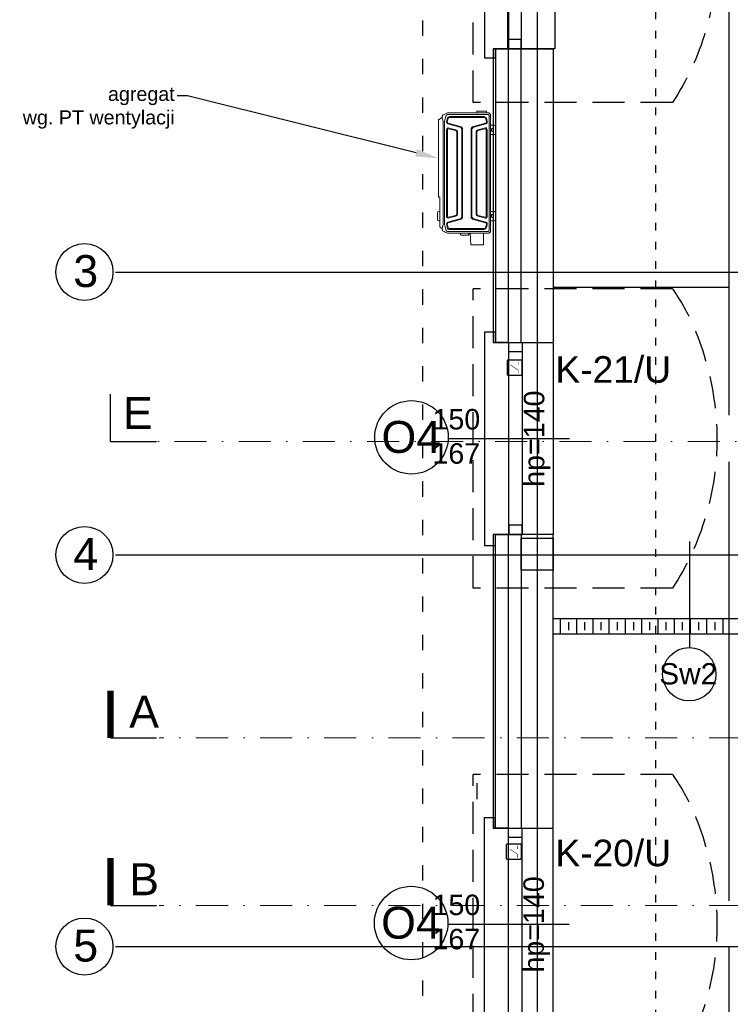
# Model space of a CAD drawing. Header units: millimetres. Extents: x -7023 to 53801, y 9849 to 33561.
# Tile 314 of 537: x 14283 to 14838, y 24006 to 24775. Entities that reach past the tile are written whole.
import ezdxf
from ezdxf.enums import TextEntityAlignment as Align

# ---------------------------------------------------------------- set-up
doc = ezdxf.new("R2010")
doc.units = ezdxf.units.MM
for name, pattern in [('ACAD_ISO03W100', [30, 12, -18]), ('DASHDOT', [1, 0.5, -0.25, 0, -0.25]), ('DASHED2', [0.375, 0.25, -0.125])]:
    doc.linetypes.add(name, pattern=pattern)
doc.layers.get('0').update_dxf_attribs({"lineweight": 9})
doc.layers.add('.IE_podklad', color=252, linetype='Continuous')
doc.layers.add('IE_SSWiN', color=86, linetype='Continuous')
doc.styles.add('Arial', font='arial.ttf', dxfattribs={"height": 125})
doc.styles.add('Opisowy', font='arial.ttf')
doc.styles.get("Standard").update_dxf_attribs({"font": 'arial.ttf'})
doc.linetypes.add('ZIGZAG', pattern='A,0.00254,-5.08,[131,ltypeshp.shx,S=5.08,R=0,X=-5.08,Y=0],-10.16,[131,ltypeshp.shx,S=5.08,R=180,X=5.08,Y=0],-5.08', length=20.32254)

# ---------------------------------------------------------------- blocks, each defined once
blk = doc.blocks.new('AAT_KONTRKTRON')
blk.add_lwpolyline([(1, -8.3), (18.4, -8.3, 0.414214), (19.6, -7.1), (19.6, 10.4, 0.414214), (18.4, 11.6), (1, 11.6, 0.414214), (-0.2, 10.4), (-0.2, -7.1, 0.414214)], format="xyb", close=True)
at = {"const_width": 0.661}
for points in [[(1.8, -3), (6.4, -3), (13, 6.9)], [(13, -3), (17.7, -3)]]:
    blk.add_lwpolyline(points, dxfattribs=at)

msp = doc.modelspace()

# ---------------------------------------------------------------- linework, layer by layer
at = {"layer": '.IE_podklad', "ltscale": 25}
for p, q in [((14687.35, 25399.22), (14687.35, 23307.08)), ((14357.9, 24577.88), (17340.46, 24577.88)), ((14353.97, 24445.55), (14353.97, 24482.6)), ((14357.9, 24356.88), (17656.89, 24356.88)), ((14357.9, 24050.88), (17656.89, 24050.88))]:
    msp.add_line(p, q, dxfattribs=at)
at = {"layer": '.IE_podklad', "linetype": 'ACAD_ISO03W100'}
msp.add_line((14597.85, 23742.38), (14597.85, 25051.38), dxfattribs=at)
at = {"layer": '.IE_podklad', "linetype": 'ACAD_ISO03W100', "ltscale": 0.5}
msp.add_line((14779.72, 25051.38), (14779.72, 23924.32), dxfattribs=at)
at = {"layer": '.IE_podklad', "linetype": 'DASHED2', "ltscale": 100}
for p, q in [((14637.19, 24710.36), (14637.19, 24944.18)), ((14792.92, 24710.36), (14637.19, 24710.36)), ((14637.19, 24330.94), (14637.19, 24564.76)), ((14792.92, 24564.76), (14637.19, 24564.76)), ((14792.92, 24330.94), (14637.19, 24330.94)), ((14637.19, 23951.52), (14637.19, 24185.34)), ((14792.92, 24185.34), (14637.19, 24185.34))]:
    msp.add_line(p, q, dxfattribs=at)
at = {"layer": '.IE_podklad'}
for p, q in [((14837.35, 24466.09), (14837.35, 24809.09)), ((14654.85, 24752.38), (14652.85, 24752.38)), ((14652.85, 24752.38), (14652.85, 24522.88)), ((14674.85, 24752.38), (14654.85, 24752.38)), ((14654.85, 24752.38), (14654.85, 24522.88)), ((14674.85, 24522.88), (14674.85, 24752.38)), ((14674.85, 24752.38), (14699.85, 24752.38)), ((14699.85, 24752.38), (14699.85, 24522.88)), ((14837.35, 24565.88), (14700.35, 24565.88)), ((14652.85, 24522.88), (14654.85, 24522.88)), ((14654.85, 24522.88), (14699.85, 24522.88)), ((14654.85, 24522.88), (14674.85, 24522.88)), ((14699.85, 24522.26), (14699.85, 24372.88)), ((14712.48, 24447.57), (14617.76, 24447.57)), ((14837.35, 24086.67), (14837.35, 24429.67)), ((14654.85, 24372.88), (14652.85, 24372.88)), ((14652.85, 24372.88), (14652.85, 24143.38)), ((14674.85, 24372.88), (14654.59, 24372.88)), ((14654.59, 24372.88), (14654.59, 24143.38)), ((14699.85, 24372.88), (14654.85, 24372.88)), ((14806.54, 24283.92), (14806.54, 24367.46)), ((15035.85, 24306.88), (14699.85, 24306.88)), ((14705.52, 24294.88), (14705.52, 24306.88)), ((14711.87, 24298.05), (14711.87, 24304.4)), ((14718.22, 24294.88), (14718.22, 24306.88)), ((14724.57, 24298.05), (14724.57, 24304.4)), ((14730.92, 24294.88), (14730.92, 24306.88)), ((14737.27, 24298.05), (14737.27, 24304.4)), ((14743.62, 24294.88), (14743.62, 24306.88)), ((14749.97, 24298.05), (14749.97, 24304.4)), ((14756.32, 24294.89), (14756.32, 24306.89)), ((14762.67, 24298.05), (14762.67, 24304.4)), ((14769.02, 24294.89), (14769.02, 24306.89)), ((14775.37, 24298.05), (14775.37, 24304.4)), ((14781.72, 24294.89), (14781.72, 24306.89)), ((14788.07, 24298.05), (14788.07, 24304.4)), ((14794.42, 24294.89), (14794.42, 24306.89)), ((14800.77, 24298.05), (14800.77, 24304.4)), ((14807.12, 24294.89), (14807.12, 24306.89)), ((14813.47, 24298.05), (14813.47, 24304.4)), ((14819.82, 24294.89), (14819.82, 24306.89)), ((14826.17, 24298.05), (14826.17, 24304.4)), ((14832.52, 24294.9), (14832.52, 24306.9)), ((15047.85, 24294.88), (14699.85, 24294.88)), ((14640.35, 24166.04), (14640.35, 24178.54)), ((14652.85, 24143.38), (14654.85, 24143.38)), ((14654.59, 24143.38), (14699.59, 24143.38)), ((14654.59, 24143.38), (14674.85, 24143.38)), ((14699.59, 24142.76), (14699.59, 23993.38)), ((14712.21, 24068.07), (14617.49, 24068.07)), ((14837.35, 23981.88), (14837.35, 24050.25))]:
    msp.add_line(p, q, dxfattribs=at)
at = {"layer": '.IE_podklad', "linetype": 'ZIGZAG'}
for p, q in [((14664.85, 24522.88), (14664.85, 24752.38)), ((14664.85, 24143.38), (14664.85, 24372.88))]:
    msp.add_line(p, q, dxfattribs=at)
at = {"layer": '.IE_podklad', "linetype": 'ByBlock', "lineweight": -2}
msp.add_line((14414.17, 24715.45), (14406.17, 24715.45), dxfattribs=at)
at = {"layer": '.IE_podklad', "linetype": 'Continuous', "lineweight": 0}
for p, q in [((14617.59, 24702.31), (14649.03, 24702.31)), ((14640.07, 24702.31), (14640.08, 24703.61)), ((14610.15, 24636.52), (14610.15, 24696.96)), ((14611.19, 24697.15), (14610.32, 24697.07)), ((14611.2, 24697.53), (14611.19, 24697.15)), ((14613.82, 24695.17), (14613.82, 24695.39)), ((14613.82, 24693.75), (14613.82, 24695.17)), ((14615.54, 24701.48), (14617.14, 24702.22)), ((14616.73, 24700.82), (14617.27, 24701.06)), ((14621.51, 24699.33), (14618.76, 24699.33)), ((14618.76, 24698.68), (14621.51, 24698.68)), ((14645.94, 24699.33), (14621.51, 24699.33)), ((14621.51, 24698.68), (14632.3, 24698.68)), ((14632.3, 24698.68), (14643.19, 24698.68)), ((14643.19, 24698.68), (14645.94, 24698.68)), ((14647.12, 24697.41), (14647.68, 24695.43)), ((14648.25, 24695.6), (14647.62, 24698.06)), ((14649.8, 24702), (14650.59, 24701.2)), ((14650.91, 24700.44), (14650.91, 24609.68)), ((14613.78, 24615.21), (14613.82, 24693.75)), ((14616.53, 24621.15), (14616.53, 24689.39)), ((14617.13, 24689.39), (14617.13, 24621.15)), ((14626.92, 24691.12), (14617.55, 24693.63)), ((14617.7, 24694.21), (14627.07, 24691.7)), ((14623.69, 24688.37), (14617.73, 24689.86)), ((14617.87, 24690.44), (14623.84, 24688.95)), ((14624.43, 24623.12), (14624.43, 24687.42)), ((14625.03, 24687.42), (14625.03, 24623.12)), ((14628.4, 24689.19), (14628.4, 24655.22)), ((14629, 24689.19), (14629, 24655.22)), ((14635.7, 24689.19), (14635.7, 24655.32)), ((14636.3, 24689.19), (14636.3, 24621.36)), ((14637.63, 24691.7), (14646.99, 24694.21)), ((14647.15, 24693.63), (14637.78, 24691.12)), ((14639.66, 24623.12), (14639.66, 24687.42)), ((14640.26, 24687.42), (14640.26, 24623.12)), ((14640.86, 24688.95), (14646.82, 24690.44)), ((14646.97, 24689.86), (14641.01, 24688.37)), ((14647.56, 24621.15), (14647.56, 24689.39)), ((14648.16, 24689.39), (14648.16, 24621.15)), ((14653.85, 24692.56), (14650.94, 24692.56)), ((14651.64, 24689.53), (14651.65, 24688.33)), ((14652.84, 24688.33), (14652.84, 24689.53)), ((14654.85, 24686.26), (14654.85, 24691.56)), ((14650.94, 24685.26), (14653.85, 24685.26)), ((14628.4, 24655.22), (14628.4, 24621.36)), ((14629, 24655.22), (14629, 24621.36)), ((14635.7, 24655.32), (14635.7, 24621.36)), ((14610.32, 24636.38), (14611.16, 24636.31)), ((14611.16, 24636.31), (14611.15, 24613.04)), ((14609.39, 24618.96), (14609.39, 24624.26)), ((14611.15, 24625.26), (14610.39, 24625.26)), ((14610.39, 24617.96), (14611.15, 24617.96)), ((14617.55, 24616.91), (14626.92, 24619.42)), ((14627.07, 24618.85), (14617.7, 24616.34)), ((14617.73, 24620.68), (14623.69, 24622.17)), ((14623.84, 24621.59), (14617.87, 24620.1)), ((14646.99, 24616.34), (14637.63, 24618.85)), ((14637.78, 24619.42), (14647.15, 24616.91)), ((14646.82, 24620.1), (14640.86, 24621.59)), ((14641.01, 24622.17), (14646.97, 24620.68)), ((14653.85, 24625.26), (14650.91, 24625.26)), ((14650.91, 24617.96), (14653.85, 24617.96)), ((14651.64, 24622.23), (14651.65, 24621.03)), ((14652.84, 24621.03), (14652.84, 24622.23)), ((14654.85, 24618.96), (14654.85, 24624.26)), ((14612.97, 24611.88), (14613.78, 24615.21)), ((14613.46, 24610.1), (14613.46, 24610.1)), ((14616.44, 24614.94), (14616.84, 24613.61)), ((14617.41, 24613.8), (14617.02, 24615.11)), ((14618.76, 24611.86), (14632.3, 24611.86)), ((14643.19, 24611.21), (14618.76, 24611.1)), ((14632.3, 24611.86), (14643.19, 24611.86)), ((14643.19, 24611.86), (14645.94, 24611.86)), ((14645.94, 24611.21), (14643.19, 24611.21)), ((14647.18, 24613.47), (14646.93, 24612.6)), ((14647.18, 24613.47), (14647.68, 24615.11)), ((14617.17, 24608.27), (14615.47, 24609.09)), ((14616.73, 24609.72), (14617.27, 24609.48)), ((14649.14, 24608.27), (14617.17, 24608.27)), ((14626.98, 24608.27), (14627.71, 24607)), ((14628.7, 24606.81), (14628.04, 24606.81)), ((14632.75, 24606.81), (14628.7, 24606.81)), ((14633.4, 24606.81), (14632.75, 24606.81)), ((14633.73, 24607), (14634.47, 24608.27)), ((14634.94, 24608.27), (14635.43, 24599.09)), ((14650.7, 24609.39), (14649.91, 24608.59)), ((14644.33, 24599.08), (14635.43, 24599.09)), ((14644.86, 24599.08), (14644.33, 24599.08))]:
    msp.add_line(p, q, dxfattribs=at)
at = {"layer": '.IE_podklad', "lineweight": 0}
for p, q in [((14640.08, 24703.61), (14647.68, 24703.61)), ((14647.68, 24703.61), (14647.68, 24702.31)), ((14617.19, 24698.13), (14616.44, 24695.6)), ((14617.77, 24697.94), (14617.02, 24695.43)), ((14648.9, 24701.06), (14617.27, 24701.06)), ((14616.84, 24613.61), (14617.07, 24612.38)), ((14617.41, 24613.8), (14617.77, 24612.6)), ((14648.9, 24609.48), (14617.27, 24609.48)), ((14645.34, 24599.46), (14645.34, 24608.27))]:
    msp.add_line(p, q, dxfattribs=at)
at = {"layer": '.IE_podklad', "lineweight": 30}
for p, q in [((14674.85, 24522.88), (14699.85, 24522.88)), ((14699.85, 24372.88), (14674.85, 24372.88)), ((14674.85, 24372.88), (14674.85, 24143.38)), ((14699.85, 24143.38), (14699.85, 24372.88)), ((14674.85, 24143.38), (14699.85, 24143.38))]:
    msp.add_line(p, q, dxfattribs=at)
at = {"layer": '.IE_podklad', "linetype": 'DASHDOT', "lineweight": 13, "ltscale": 50}
msp.add_line((14353.97, 24445.55), (16912.27, 24445.55), dxfattribs=at)
at = {"layer": '.IE_podklad', "lineweight": 30, "ltscale": 25}
msp.add_line((14353.97, 24445.55), (14389.91, 24445.55), dxfattribs=at)
at = {"layer": '.IE_podklad'}
for points in [[(14654.85, 24902.38), (14654.85, 24909.38), (14646.01, 24909.38), (14646.01, 24745.38), (14654.85, 24745.38), (14654.85, 24752.38), (14665.04, 24752.38), (14665.04, 24902.38)], [(14674.85, 24902.38), (14674.85, 24752.38), (14664.24, 24752.38), (14664.24, 24902.38)], [(14674.85, 24752.38), (14674.85, 24759.59), (14664.24, 24759.59), (14664.24, 24752.38)], [(14654.85, 24522.88), (14654.85, 24530.85), (14646.01, 24530.85), (14646.01, 24364.29), (14654.85, 24364.29), (14654.85, 24372.88), (14665.04, 24372.88), (14665.04, 24522.88)], [(14675.65, 24522.88), (14675.65, 24372.88), (14665.04, 24372.88), (14665.04, 24522.88)], [(14675.65, 24522.88), (14675.65, 24515.66), (14665.04, 24515.66), (14665.04, 24522.88)], [(14675.65, 24372.88), (14675.65, 24380.09), (14665.04, 24380.09), (14665.04, 24372.88)], [(14674.85, 24369.88), (14699.85, 24369.88), (14699.85, 24344.88), (14674.85, 24344.88)], [(14654.59, 24143.38), (14654.59, 24151.35), (14645.75, 24151.35), (14645.75, 23984.79), (14654.59, 23984.79), (14654.59, 23993.38), (14664.77, 23993.38), (14664.77, 24143.38)], [(14675.38, 24143.38), (14675.38, 23993.38), (14664.77, 23993.38), (14664.77, 24143.38)], [(14675.38, 24143.38), (14675.38, 24136.16), (14664.77, 24136.16), (14664.77, 24143.38)]]:
    msp.add_lwpolyline(points, close=True, dxfattribs=at)
msp.add_lwpolyline([(14654.85, 24902.38), (14701.06, 24902.38), (14701.06, 24752.38), (14659.04, 24752.38)], dxfattribs=at)
at = {"layer": '.IE_podklad', "linetype": 'ByBlock', "lineweight": -2}
msp.add_lwpolyline([(14592.69, 24671.08), (14414.17, 24715.45)], dxfattribs=at)
at = {"layer": '.IE_podklad', "ltscale": 25, "const_width": 5}
for points in [[(14353.97, 24213.88), (14353.97, 24250.92)], [(14353.97, 24083.01), (14353.97, 24120.06)]]:
    msp.add_lwpolyline(points, dxfattribs=at)
at = {"layer": '.IE_podklad', "lineweight": 30, "ltscale": 25}
for points in [[(14353.97, 24213.88), (14389.91, 24213.88)], [(14353.97, 24083.01), (14389.91, 24083.01)]]:
    msp.add_lwpolyline(points, dxfattribs=at)
at = {"layer": '.IE_podklad', "linetype": 'DASHDOT', "lineweight": 13, "ltscale": 50}
for points in [[(14946.79, 24213.88), (14946.79, 24213.88), (14391.91, 24213.88)], [(14946.79, 24083.01), (14946.79, 24083.01), (14391.91, 24083.01)]]:
    msp.add_lwpolyline(points, dxfattribs=at)
at = {"layer": '.IE_podklad', "linetype": 'Continuous'}
for centre in [(14333.66, 24577.88), (14333.66, 24356.88), (14333.66, 24050.88)]:
    msp.add_circle(centre, 22.24, dxfattribs=at)
at = {"layer": '.IE_podklad'}
for centre, radius in [((14589.1, 24448.75), 28.69), ((14806.07, 24263.64), 20.85), ((14588.83, 24069.25), 28.69)]:
    msp.add_circle(centre, radius, dxfattribs=at)
at = {"layer": '.IE_podklad', "linetype": 'Continuous', "lineweight": 0}
for centre, radius, start, end in [((14617.59, 24701.23), 1.08, 90, 114.62284), ((14610.34, 24696.87), 0.204, 95, 152.56588), ((14617.96, 24695.15), 0.98, 163.47049, 255), ((14646.74, 24695.15), 0.98, 285, 16.52953), ((14617.61, 24689.39), 0.48, 75.98333, 180), ((14623.45, 24687.42), 0.98, 0, 75.9834), ((14626.4, 24689.19), 2.6, 359.99999, 75), ((14638.3, 24689.19), 2.6, 105, 179.99999), ((14641.24, 24687.42), 0.98, 104.0166, 180), ((14647.08, 24689.39), 0.48, 0, 104.01667), ((14652.24, 24689.53), 0.6, 359.63839, 180.36161), ((14652.24, 24688.33), 0.592, 180.36161, 359.63839), ((14653.85, 24691.56), 1, 0, 90), ((14653.85, 24686.26), 1, 270, 0), ((14610.32, 24636.55), 0.169, 191.7049, 269.22421), ((14617.61, 24621.15), 0.48, 180, 284.01666), ((14623.45, 24623.12), 0.98, 284.0166, 0), ((14626.4, 24621.36), 2.6, 285, 359.99999), ((14638.3, 24621.36), 2.6, 179.99999, 255), ((14641.24, 24623.12), 0.98, 180, 255.9834), ((14647.08, 24621.15), 0.48, 255.98334, 0), ((14652.24, 24622.23), 0.6, 359.63839, 180.36161), ((14652.24, 24621.03), 0.592, 180.36161, 359.63839), ((14653.85, 24624.26), 1, 0, 90), ((14653.85, 24618.96), 1, 270, 0), ((14617.96, 24615.39), 0.98, 105, 196.52953), ((14646.74, 24615.39), 0.98, 343.47049, 75), ((14628.04, 24607.19), 0.38, 210, 270), ((14633.4, 24607.19), 0.38, 270, 330), ((14644.86, 24599.58), 0.5, 270, 345.52249)]:
    msp.add_arc(centre, radius, start, end, dxfattribs=at)
at = {"layer": '.IE_podklad', "linetype": 'Continuous', "lineweight": 0, "extrusion": (0, 0, -1)}
for centre, radius, start, end in [((-14649.03, 24701.23), 1.08, 90, 135), ((-14617.96, 24695.15), 1.58, 285, 16.52941), ((-14646.74, 24695.15), 1.58, 163.47059, 255), ((-14649.83, 24700.44), 1.08, 135, 180), ((-14617.61, 24689.39), 1.08, 0, 104.01665), ((-14623.45, 24687.42), 1.58, 104.01661, 180), ((-14626.4, 24689.19), 2, 105, 180.00001), ((-14638.3, 24689.19), 2, 0.00001, 75), ((-14641.24, 24687.42), 1.58, 0, 75.98339), ((-14647.08, 24689.39), 1.08, 75.98335, 180), ((-14610.39, 24624.26), 1, 0, 90), ((-14610.39, 24618.96), 1, 270, 0), ((-14617.61, 24621.15), 1.08, 255.98335, 0), ((-14623.45, 24623.12), 1.58, 180, 255.98339), ((-14626.4, 24621.36), 2, 180.00001, 255), ((-14638.3, 24621.36), 2, 285, 0.00001), ((-14641.24, 24623.12), 1.58, 284.01661, 0), ((-14647.08, 24621.15), 1.08, 180, 284.01665), ((-14617.96, 24615.39), 1.58, 343.47059, 75), ((-14646.74, 24615.39), 1.58, 105, 196.52941), ((-14649.14, 24609.35), 1.08, 225, 270), ((-14649.94, 24610.15), 1.08, 206.25695, 225)]:
    msp.add_arc(centre, radius, start, end, dxfattribs=at)
at = {"layer": '.IE_podklad', "linetype": 'Continuous', "lineweight": 0}
for centre, major_axis, ratio, start_param, end_param in [((14612.92, 24698.76), (0.0738, 0.0946), 0.998984, 4.340516, 5.108379), ((14618.76, 24697.69), (0, -1.64), 0.995519, 3.141593, 4.441128), ((14618.76, 24697.64), (0, -1.05), 0.995519, 3.141593, 4.417344), ((14645.94, 24697.57), (0, -1.76), 0.995519, 1.850018, 3.141593), ((14645.94, 24696.92), (0, -1.76), 0.701022, 1.850018, 3.141593), ((14612.87, 24611.81), (0.0971, 0.0705), 0.993265, 5.919446, 6.693002), ((14613.59, 24610.13), (0.125, 0.034), 0.000424, 3.097492, 3.186821), ((14618.76, 24612.87), (0, -1.76), 0.995519, 4.991611, 6.283185), ((14618.76, 24612.91), (0, -1.05), 0.995519, 5.007433, 6.283185), ((14645.94, 24612.91), (0, -1.05), 0.995519, 6.283185, 7.558937), ((14645.94, 24612.85), (0, -1.64), 0.995519, -0.000001, 1.299534), ((14647.58, 24613.69), (0.66, 2.17), 0.156049, 4.132135, 5.372092)]:
    msp.add_ellipse(centre, major_axis=major_axis, ratio=ratio, start_param=start_param, end_param=end_param, dxfattribs=at)
at = {"layer": '.IE_podklad', "linetype": 'DASHED2', "ltscale": 100, "start_tangent": (0.583316, -0.812245), "end_tangent": (-0.555737, -0.831358)}
for points in [[(14792.92, 24944.18), (14818.82, 24888.26), (14827.7, 24827.27), (14818.82, 24766.28), (14792.92, 24710.36)], [(14792.92, 24564.76), (14818.82, 24508.84), (14827.7, 24447.85), (14818.82, 24386.86), (14792.92, 24330.94)], [(14792.92, 24185.34), (14818.82, 24129.42), (14827.7, 24068.43), (14818.82, 24007.44), (14792.92, 23951.52)]]:
    msp.add_spline(points, degree=3, dxfattribs=at)
at = {"layer": '.IE_podklad', "linetype": 'Continuous', "lineweight": 0}
for points, knots in [([(14611.29, 24697.65), (14611.27, 24697.64), (14611.25, 24697.62), (14611.22, 24697.59), (14611.21, 24697.57), (14611.2, 24697.54), (14611.2, 24697.54), (14611.2, 24697.53)], [0, 0, 0, 0, 0.43774, 0.43774, 0.874832, 0.874832, 1, 1, 1, 1]), ([(14613.72, 24695.75), (14613.59, 24696.3), (14613.46, 24696.86), (14613.22, 24697.83), (14613.12, 24698.26), (14613.02, 24698.69)], [0, 0, 0, 0, 0.562723, 0.562723, 1, 1, 1, 1]), ([(14613.62, 24700.6), (14613.62, 24700.6), (14613.62, 24700.6), (14613.61, 24700.6), (14613.6, 24700.59), (14613.57, 24700.57), (14613.55, 24700.55), (14613.53, 24700.52), (14613.52, 24700.5), (14613.51, 24700.47)], [0, 0, 0, 0, 0.021455, 0.021455, 0.228091, 0.228091, 0.613949, 0.613949, 1, 1, 1, 1]), ([(14614.83, 24695.25), (14615.4, 24697.68), (14615.54, 24698.17), (14615.84, 24699.15), (14615.99, 24699.65), (14616.14, 24700.15)], [0, 0, 0, 0, 0.489998, 0.489998, 1, 1, 1, 1]), ([(14611.24, 24612.92), (14611.22, 24612.93), (14611.2, 24612.95), (14611.17, 24612.98), (14611.16, 24613), (14611.15, 24613.03), (14611.15, 24613.03), (14611.15, 24613.04)], [0, 0, 0, 0, 0.436961, 0.436961, 0.873268, 0.873268, 1, 1, 1, 1]), ([(14613.46, 24610.1), (14613.47, 24610.07), (14613.48, 24610.05), (14613.5, 24610.02), (14613.52, 24610), (14613.55, 24609.98), (14613.56, 24609.97), (14613.57, 24609.97), (14613.57, 24609.97), (14613.57, 24609.97)], [0, 0, 0, 0, 0.386059, 0.386059, 0.771926, 0.771926, 0.978513, 0.978513, 1, 1, 1, 1]), ([(14614.83, 24615.29), (14615.4, 24612.86), (14615.54, 24612.38), (14615.84, 24611.39), (14615.99, 24610.89), (14616.14, 24610.39)], [0, 0, 0, 0, 0.489998, 0.489998, 1, 1, 1, 1])]:
    msp.add_open_spline(points, degree=3, knots=knots, dxfattribs=at)
for points, degree in [([(14612.98, 24698.65), (14611.29, 24697.65)], 1), ([(14613.51, 24700.47), (14613.03, 24698.72)], 1), ([(14613.62, 24700.6), (14614.24, 24700.89), (14614.89, 24701.18), (14615.54, 24701.48)], 3), ([(14613.72, 24695.75), (14613.75, 24695.63), (14613.78, 24695.5), (14613.82, 24695.39)], 3), ([(14614.83, 24655.22), (14614.83, 24668.56), (14614.83, 24681.91), (14614.83, 24695.25)], 3), ([(14616.14, 24700.15), (14616.23, 24700.44), (14616.46, 24700.69), (14616.73, 24700.82)], 3), ([(14649.65, 24700.35), (14649.42, 24700.58), (14649.19, 24700.81), (14648.9, 24701.06)], 3), ([(14649.66, 24655.32), (14649.65, 24700.35)], 1), ([(14614.83, 24655.22), (14614.83, 24641.91), (14614.83, 24628.6), (14614.83, 24615.29)], 3), ([(14649.66, 24655.32), (14649.66, 24641.41), (14649.66, 24627.49), (14649.66, 24613.58)], 3), ([(14611.24, 24612.92), (14612.08, 24612.42), (14612.93, 24611.92)], 2), ([(14612.98, 24611.85), (14613.22, 24610.97), (14613.46, 24610.1)], 2), ([(14616.14, 24610.39), (14616.23, 24610.1), (14616.46, 24609.85), (14616.73, 24609.72)], 3), ([(14649.65, 24610.19), (14649.42, 24609.96), (14649.19, 24609.73), (14648.96, 24609.5)], 3), ([(14649.66, 24613.58), (14649.67, 24612.34), (14649.67, 24611.29), (14649.67, 24610.25)], 3), ([(14615.47, 24609.09), (14614.83, 24609.39), (14614.18, 24609.68), (14613.57, 24609.97)], 3)]:
    msp.add_open_spline(points, degree=degree, dxfattribs=at)
at = {"layer": '.IE_podklad'}
msp.add_solid([(14593.41, 24673.99), (14610.15, 24666.74), (14591.96, 24668.17)], dxfattribs=at)

# ---------------------------------------------------------------- block references
at = {"layer": 'IE_SSWiN', "xscale": 0.5930077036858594, "yscale": 0.5930077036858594, "zscale": 0.5930077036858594, "rotation": 90}
for p in [(14670.64, 24497.48), (14670, 24119.26)]:
    msp.add_blockref('AAT_KONTRKTRON', p, dxfattribs=at)

# ---------------------------------------------------------------- texts
at = {"layer": '.IE_podklad', "linetype": 'Continuous', "ltscale": 25, "style": 'Arial'}
msp.add_text('E', height=25, dxfattribs=at).set_placement((14363.68, 24455.25))
at = {"layer": '.IE_podklad', "linetype": 'Continuous', "style": 'Opisowy'}
for p in [(14692.83, 24410.07), (14692.53, 24030.57)]:
    msp.add_text('hp=140', height=16, rotation=90, dxfattribs=at).set_placement(p)
for s, height, p in [('150', 16, (14605.51, 24454.88)), ('O4', 25, (14565.68, 24436.55)), ('167', 16, (14605.48, 24428.15)), ('Sw2', 16.64, (14782.66, 24255.68)), ('150', 16, (14605.51, 24075.46)), ('O4', 25, (14565.41, 24057.05)), ('167', 16, (14605.48, 24048.73))]:
    msp.add_text(s, height=height, dxfattribs=at).set_placement(p)
at = {"layer": '.IE_podklad', "insert": (14404.17, 24722.57), "char_height": 11, "attachment_point": 3}
msp.add_mtext('\\pxqr;agregat\\Pwg. PT wentylacji', dxfattribs=at)
at = {"layer": '.IE_podklad', "char_height": 25, "width": 30.1017, "attachment_point": 1}
for s, insert in [('3', (14324.96, 24591.17)), ('4', (14324.96, 24370.17)), ('5', (14324.96, 24064.17))]:
    msp.add_mtext(s, dxfattribs=dict(at, insert=insert))
at = {"layer": '.IE_podklad', "ltscale": 25, "char_height": 25, "attachment_point": 1, "style": 'Arial'}
for s, insert in [('A', (14368.6, 24246.84)), ('B', (14368.6, 24115.97))]:
    msp.add_mtext_dynamic_manual_height_columns(s, width=190.3302, gutter_width=1, heights=[-25], dxfattribs=dict(at, insert=insert))
at = {"layer": 'IE_SSWiN', "linetype": 'Continuous'}
for s, p in [('K-21/U', (14701.52, 24512.16)), ('K-20/U', (14701.52, 24134.39))]:
    msp.add_text(s, height=20.777, dxfattribs=at).set_placement(p, align=Align.TOP_LEFT)

doc.saveas('drawing.dxf')
